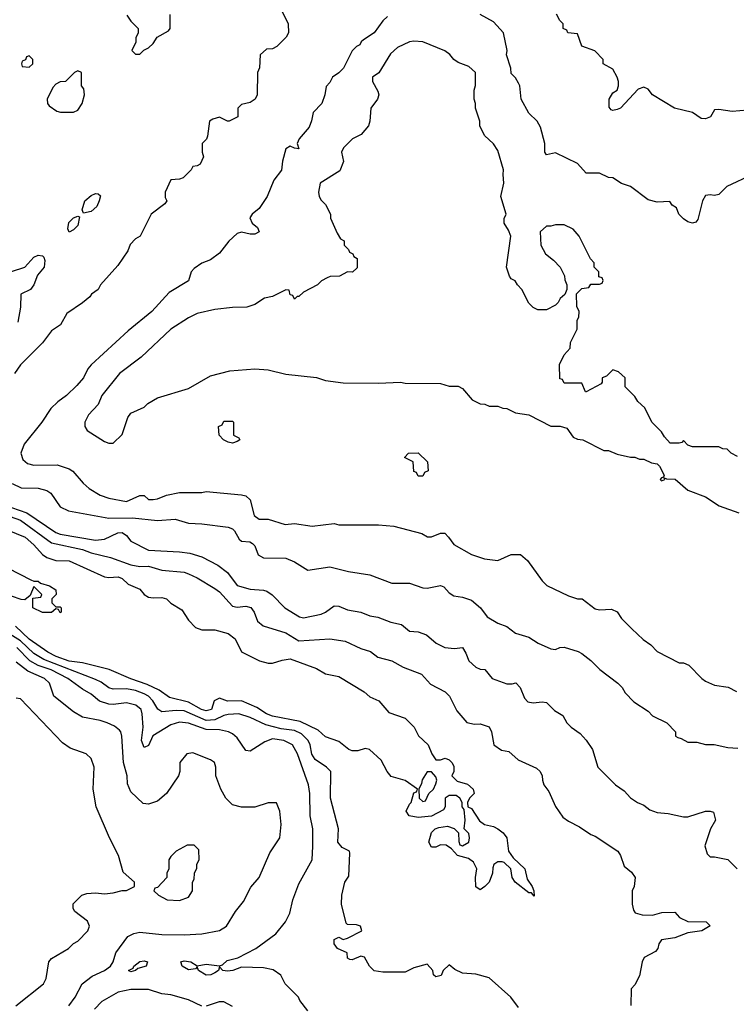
# Model space of a CAD drawing. Header units: inches. Extents: x 2348341 to 2479810, y 460419 to 613669.
# Tile 430 of 656: x 2420347 to 2423589, y 523517 to 527969. Entities that reach past the tile are written whole.
import ezdxf

# ---------------------------------------------------------------- set-up
doc = ezdxf.new("R2010")
doc.units = ezdxf.units.IN
doc.header["$MEASUREMENT"] = 0
doc.layers.add('C4522', color=7, linetype='Continuous')

msp = doc.modelspace()

# ---------------------------------------------------------------- linework, layer by layer
at = {"layer": 'C4522', "color": 2}
for points, elevation in [([(2421532, 528010), (2421561, 527950), (2421562, 527910), (2421552, 527890), (2421510, 527848), (2421490, 527838), (2421463.6, 527836.4), (2421434, 527810), (2421431.6, 527751.6), (2421422, 527730), (2421421, 527630), (2421412, 527610), (2421390, 527595.3), (2421350, 527586), (2421334, 527570), (2421334, 527530), (2421294, 527510), (2421286, 527510), (2421250, 527528.7), (2421219.8, 527520.2), (2421204.7, 527510), (2421196.9, 527443.1), (2421191.3, 527428.7), (2421172, 527410), (2421172, 527370), (2421178, 527350), (2421163.6, 527316.4), (2421150, 527308), (2421130, 527306), (2421122, 527290), (2421085.4, 527254.6), (2421070, 527248), (2421030, 527246), (2421004.7, 527190), (2421005.4, 527165.4), (2421012, 527150), (2421003.6, 527136.4), (2420942, 527090), (2420892, 526990), (2420870, 526978), (2420846.4, 526953.6), (2420835.3, 526924.7), (2420790, 526858), (2420712, 526770), (2420702, 526750), (2420671.3, 526728.7), (2420663.6, 526716.4), (2420630.9, 526689.1), (2420559.6, 526640.4), (2420530.7, 526589.3), (2420490, 526562), (2420450, 526508.7), (2420350, 526408.7), (2420322.8, 526370)], 78), ([(2420832, 527990), (2420850, 527962), (2420882, 527930), (2420882, 527910), (2420872.7, 527887.3), (2420872, 527868), (2420854, 527830), (2420870, 527814), (2420890, 527814), (2420908, 527832), (2420930, 527842), (2420950, 527862), (2420968.9, 527891.1), (2421020.4, 527919.6), (2421028, 527930), (2421027.3, 527992.7)], 78), ([(2423662, 527270), (2423545.2, 527214.8), (2423510, 527179), (2423490, 527174), (2423470, 527177.2), (2423450, 527174), (2423436.3, 527150), (2423414.8, 527065.2), (2423406, 527054), (2423390.6, 527049.4), (2423370, 527056), (2423350, 527069), (2423329.2, 527090), (2423318, 527118), (2423298, 527130), (2423287.3, 527147.3), (2423230, 527144), (2423190, 527155.3), (2423110, 527215.3), (2423070, 527228.7), (2423030, 527254), (2423010, 527255.3), (2422970, 527275.3), (2422910, 527275.3), (2422870, 527319), (2422770, 527368), (2422730, 527358), (2422722, 527370), (2422722, 527410), (2422703.1, 527483.1), (2422688, 527510), (2422650, 527546), (2422615.3, 527610), (2422608.7, 527670), (2422603.1, 527683.1), (2422590, 527706), (2422570, 527726), (2422569.2, 527750), (2422549.5, 527810), (2422552.7, 527830), (2422536, 527910), (2422490, 527959.3), (2422430, 527993.2)], 82), ([(2423639.6, 527560.4), (2423570, 527554), (2423510, 527564), (2423490, 527562), (2423471.3, 527530), (2423450, 527520.9), (2423430, 527522.7), (2423390, 527549), (2423309.3, 527569.3), (2423210, 527629.2), (2423190, 527655.3), (2423170, 527664), (2423144.9, 527655.1), (2423064.7, 527570), (2423050, 527562.7), (2423030, 527559), (2423022, 527562), (2423014, 527574), (2423014, 527610), (2423030, 527638), (2423048.9, 527651.1), (2423055.3, 527670), (2423055.3, 527690), (2423049.1, 527709.1), (2423030, 527746), (2422986, 527770), (2422986, 527790), (2422948.7, 527828.7), (2422889.3, 527849.3), (2422870, 527906), (2422826, 527910), (2422822, 527922), (2422806, 527930), (2422806, 527950), (2422790, 527966), (2422774.6, 527994.6)], 78), ([(2422010, 527984), (2421990, 527964), (2421950, 527909.3), (2421901.4, 527878.6), (2421891.3, 527870), (2421884.7, 527855.3), (2421870, 527848), (2421850.9, 527829.1), (2421811, 527750), (2421790, 527728.7), (2421762, 527710), (2421750, 527686), (2421732.7, 527667.3), (2421727.3, 527630), (2421713.4, 527590), (2421674.8, 527550), (2421667.5, 527512.5), (2421655.9, 527484.1), (2421611.3, 527430), (2421602, 527410), (2421610, 527386), (2421590, 527388), (2421570, 527398), (2421550, 527386), (2421534.8, 527330), (2421530.7, 527289.3), (2421496.9, 527243.1), (2421466, 527170), (2421430, 527115.3), (2421398, 527090), (2421387.1, 527072.9), (2421398.8, 527050), (2421422.8, 527030), (2421430.5, 527009.5), (2421410, 526999.3), (2421390, 526999.3), (2421350, 527009), (2421330, 527002), (2421292.8, 526967.2), (2421250, 526914), (2421210, 526884), (2421170, 526868.7), (2421135.3, 526844.7), (2421122, 526830), (2421110, 526788.7), (2421023.5, 526736.5), (2420944.7, 526650), (2420836.8, 526563.2), (2420670, 526409), (2420654.8, 526390), (2420634.8, 526350), (2420604.5, 526315.5), (2420558, 526270), (2420518.5, 526241.5), (2420488.1, 526211.9), (2420446.8, 526150), (2420366.8, 526050), (2420351, 526010), (2420361.4, 525981.4), (2420382.5, 525962.5), (2420410, 525954.8), (2420515.9, 525955.9), (2420570, 525938.8), (2420587.5, 525927.5), (2420633.7, 525873.7), (2420661, 525850), (2420710, 525819.1), (2420750, 525805.5), (2420830, 525790.4), (2420890, 525817.3), (2420910, 525817.3), (2420930, 525800.5), (2420950, 525800.5), (2420970, 525803), (2421010, 525819.1), (2421070, 525830.8), (2421170, 525831.3), (2421190, 525836), (2421350, 525821), (2421370, 525816), (2421390, 525798), (2421408.1, 525728.1), (2421430, 525711), (2421470, 525711.3), (2421547.1, 525687.1), (2421590, 525690.8), (2421670, 525678.8), (2421770, 525691), (2421790, 525686), (2421970, 525686), (2422039.8, 525679.8), (2422166.4, 525646.4), (2422191, 525631), (2422210, 525630.8), (2422250, 525648), (2422270, 525647.3), (2422287.3, 525630), (2422310, 525596), (2422390, 525551), (2422450, 525531.3), (2422510, 525524.7), (2422570, 525551.3), (2422611.6, 525551.6), (2422643.6, 525523.6), (2422710, 525432), (2422731.1, 525411.1), (2422830, 525364.7), (2422870, 525351), (2422892, 525350), (2422950, 525304.7), (2422970, 525301), (2423023.6, 525303.6), (2423050, 525292), (2423070, 525262), (2423115.3, 525215.3), (2423167.1, 525167.1), (2423202, 525142), (2423230, 525112), (2423330, 525062), (2423350, 525062), (2423374, 525050), (2423432, 524990), (2423450, 524978), (2423490, 524961), (2423551.1, 524951.1), (2423590, 524932)], 82), ([(2423594.6, 525994.6), (2423566, 526010), (2423547.3, 526027.3), (2423528.4, 526028.4), (2423510, 526038), (2423390, 526038), (2423370, 526046), (2423350, 526066), (2423342, 526058), (2423330, 526055.3), (2423290, 526054), (2423263.1, 526083.1), (2423250, 526106), (2423206, 526150), (2423174.6, 526214.6), (2423143.1, 526243.1), (2423130, 526266), (2423086, 526310), (2423086, 526350), (2423056.4, 526376.4), (2423030, 526386), (2423002, 526358), (2422982, 526350), (2422982, 526330), (2422976.9, 526323.1), (2422910, 526286), (2422906, 526286), (2422890, 526326), (2422810, 526326), (2422802, 526342), (2422790, 526346), (2422788, 526410), (2422810, 526454), (2422836.4, 526483.6), (2422838, 526510), (2422868, 526570), (2422868, 526610), (2422876.4, 526623.6), (2422878, 526650), (2422867.3, 526672.7), (2422866, 526730), (2422890, 526754), (2422922, 526758), (2422930, 526774), (2422970, 526774), (2422982, 526778), (2422986, 526790), (2422982, 526802), (2422967.3, 526807.3), (2422966, 526830), (2422946, 526850), (2422946, 526870), (2422928.4, 526888.4), (2422878, 526990), (2422850, 527022), (2422810, 527042), (2422770, 527042), (2422750, 527035.3), (2422730, 527035.3), (2422702, 527010), (2422704.7, 526950), (2422724.7, 526910), (2422762, 526882), (2422792, 526850), (2422811.6, 526811.6), (2422812.7, 526792.7), (2422822, 526770), (2422822, 526750), (2422812.7, 526727.3), (2422791.6, 526708.4), (2422782, 526690), (2422770, 526678), (2422730, 526658), (2422690, 526658), (2422670, 526668), (2422650, 526688), (2422618, 526750), (2422598, 526770), (2422588.4, 526788.4), (2422570, 526798), (2422562, 526810), (2422549, 526850), (2422568.7, 526990), (2422558, 527018), (2422538, 527050), (2422538, 527070), (2422548, 527090), (2422524, 527170), (2422537.2, 527230), (2422533.2, 527270), (2422536, 527290), (2422510, 527378), (2422490, 527408), (2422450, 527446), (2422428.7, 527490), (2422428.7, 527510), (2422408.7, 527570), (2422408.7, 527590), (2422402, 527610), (2422402, 527650), (2422408.4, 527671.6), (2422408, 527730), (2422378, 527758), (2422330, 527775.3), (2422310, 527789), (2422292, 527812), (2422270, 527829), (2422170, 527869), (2422130, 527872.7), (2422110, 527869.2), (2422055.9, 527844.1), (2422024.5, 527815.5), (2421970.7, 527729.3), (2421942, 527710), (2421942, 527690), (2421966.4, 527646.4), (2421971, 527630), (2421966, 527610), (2421934.8, 527570), (2421931.3, 527510), (2421924.7, 527490), (2421892, 527450), (2421852, 527430), (2421812, 527390), (2421802, 527370), (2421811.1, 527328.9), (2421794.4, 527285.6), (2421706, 527230), (2421698, 527190), (2421702, 527170), (2421710, 527154), (2421730, 527134), (2421752, 527090), (2421752.7, 527072.7), (2421783.6, 527003.6), (2421798, 526978), (2421814, 526970), (2421814, 526950), (2421834, 526930), (2421838, 526918), (2421854, 526910), (2421858, 526898), (2421874, 526890), (2421872.7, 526847.3), (2421852, 526828), (2421830, 526828.7), (2421794, 526810), (2421751.6, 526808.4), (2421738, 526802), (2421711.6, 526788.4), (2421694, 526770), (2421630, 526738), (2421610, 526718), (2421602, 526718), (2421590, 526706), (2421582, 526722), (2421570, 526726), (2421566, 526746), (2421550, 526748), (2421490, 526718), (2421454, 526710), (2421410, 526682), (2421374, 526670), (2421310, 526668.7), (2421230, 526659), (2421150, 526641.2), (2421110, 526621.2), (2421030, 526569.3), (2420896.1, 526443.9), (2420798.8, 526370), (2420718.8, 526270), (2420701, 526230), (2420658, 526182), (2420642, 526150), (2420642, 526130), (2420651.6, 526111.6), (2420730, 526062), (2420750, 526054), (2420770, 526054), (2420810, 526094), (2420835.3, 526170), (2420849.4, 526190.6), (2420910, 526218), (2420926.3, 526233.7), (2420970, 526258.8), (2421110, 526301), (2421210, 526358.8), (2421298, 526382), (2421410, 526390.8), (2421470, 526386.8), (2421550, 526366.8), (2421690, 526351), (2421730, 526338), (2421810, 526326.8), (2421970, 526326), (2422070, 526331), (2422090, 526326), (2422250, 526324.7), (2422290, 526312), (2422330, 526312), (2422350, 526302), (2422394, 526250), (2422430, 526232), (2422451.6, 526231.6), (2422470, 526222), (2422510, 526222), (2422532.7, 526212.7), (2422550, 526212), (2422590, 526192), (2422650, 526182), (2422750, 526132), (2422791.3, 526131.3), (2422822, 526122), (2422850, 526082), (2422870, 526072), (2422894, 526070), (2422990, 526022), (2423010, 526022), (2423050, 526004.7), (2423110, 525992), (2423130, 525992), (2423150, 525982), (2423170, 525982), (2423205.4, 525965.4), (2423230, 525961), (2423241, 525950), (2423262, 525910), (2423259.6, 525900.4), (2423250, 525898), (2423244.7, 525890), (2423250, 525884.7), (2423266, 525890), (2423262, 525898), (2423272.7, 525892.7), (2423311.6, 525891.6), (2423370, 525842), (2423450, 525811.3), (2423511.1, 525771.1), (2423599.8, 525739.8)], 86), ([(2420309.1, 526830.9), (2420369.3, 526850.7), (2420410, 526896), (2420430, 526904.7), (2420450, 526902), (2420456, 526896), (2420459.8, 526879.8), (2420458, 526850), (2420426.4, 526813.6), (2420410.8, 526770), (2420394.8, 526750), (2420351.3, 526728.7), (2420350.7, 526670), (2420337.6, 526602.4)], 74), ([(2420312.3, 525872.3), (2420353.2, 525853.2), (2420430, 525850.6), (2420470, 525840.7), (2420487.9, 525827.9), (2420530, 525766), (2420567.9, 525747.9), (2420750, 525714.9), (2420856.7, 525716.7), (2420970, 525704.9), (2421050, 525710.6), (2421110, 525693.4), (2421170.5, 525690.5), (2421290, 525674), (2421310, 525666.8), (2421318.4, 525658.4), (2421339.9, 525619.9), (2421350, 525610.7), (2421388.1, 525608.1), (2421400.4, 525600.4), (2421410.5, 525590), (2421426, 525550), (2421450, 525536), (2421550, 525534.8), (2421590, 525518), (2421650, 525481), (2421750, 525494.8), (2421833.7, 525473.7), (2421930, 525458.8), (2422030, 525422), (2422110, 525421), (2422170, 525401), (2422190, 525398.8), (2422250, 525411), (2422265.4, 525405.4), (2422290, 525378), (2422310, 525364.7), (2422350, 525358), (2422390, 525344.7), (2422430.7, 525310.7), (2422462, 525270), (2422510, 525241), (2422550, 525226), (2422590, 525196), (2422650, 525178), (2422692, 525150), (2422750, 525124.7), (2422770, 525121), (2422790, 525131), (2422810, 525132), (2422872.5, 525112.5), (2422890, 525102.8), (2422930, 525071.3), (2422970.9, 525030.9), (2423052, 524970), (2423072, 524950), (2423085.4, 524925.4), (2423125.4, 524885.4), (2423190, 524842), (2423210, 524822), (2423274, 524790), (2423314, 524750), (2423314, 524730), (2423323.6, 524723.6), (2423339.6, 524719.6), (2423370, 524702), (2423410, 524702), (2423450, 524692), (2423488.4, 524691.6), (2423550, 524678), (2423595.3, 524675.3)], 78), ([(2420310, 525764), (2420379, 525739), (2420510.8, 525650), (2420530, 525643.1), (2420690, 525615.5), (2420730, 525620.5), (2420790, 525648.5), (2420810.3, 525650.3), (2420830, 525637.3), (2420850, 525610.8), (2420930, 525570.8), (2421070, 525563.8), (2421116.7, 525556.7), (2421170, 525540.7), (2421243.4, 525503.4), (2421286.8, 525470), (2421330.3, 525410.3), (2421390, 525394), (2421450, 525390.4), (2421464.7, 525384.7), (2421488.5, 525368.5), (2421546, 525310), (2421612, 525270), (2421630, 525265.5), (2421710, 525282), (2421730, 525290.6), (2421770, 525318.8), (2421790, 525317.3), (2421830, 525300.7), (2421890, 525290.8), (2421930, 525274), (2421967.1, 525267.1), (2422025.2, 525245.2), (2422074.4, 525234.4), (2422110, 525204.7), (2422150, 525201), (2422187.5, 525187.5), (2422231.3, 525150), (2422270, 525130.8), (2422314, 525126), (2422350, 525131.3), (2422365.4, 525105.4), (2422378, 525070), (2422410, 525042), (2422430, 525032), (2422451.3, 525031.3), (2422484.7, 524990), (2422550, 524966.8), (2422574, 524966), (2422590.7, 524970.7), (2422611.3, 524950), (2422630, 524902), (2422644.9, 524884.9), (2422670, 524881), (2422710, 524884.7), (2422730, 524882), (2422765.4, 524845.4), (2422803.6, 524823.6), (2422822, 524790), (2422842, 524770), (2422882, 524742), (2422910, 524712), (2422938, 524670), (2422962, 524590), (2423042, 524510), (2423082, 524482), (2423110, 524451.3), (2423142, 524430), (2423170, 524418), (2423196.9, 524396.9), (2423230, 524384.7), (2423279.8, 524379.8), (2423350, 524364.7), (2423370, 524364.7), (2423449.3, 524390.7), (2423470.8, 524390.8), (2423485.4, 524385.4), (2423494.8, 524350), (2423471.3, 524310), (2423446.4, 524233.6), (2423456.9, 524196.9), (2423470, 524184.7), (2423490, 524184.7), (2423550, 524172), (2423592, 524130)], 74), ([(2420302.9, 525722.9), (2420350, 525706.5), (2420490, 525604.2), (2420630, 525573.8), (2420670, 525558.3), (2420757.3, 525537.3), (2420850, 525503.7), (2420890, 525497.6), (2420930, 525498.4), (2420990, 525480.7), (2421090, 525470.6), (2421110, 525464), (2421150, 525446), (2421230, 525397.3), (2421250, 525382), (2421310, 525317.3), (2421330, 525313.4), (2421370, 525317.1), (2421392.1, 525312.1), (2421407.7, 525290), (2421422.8, 525250), (2421448.1, 525228.1), (2421550, 525197.1), (2421610, 525160.4), (2421750, 525170.5), (2421818.5, 525158.5), (2421890, 525126.8), (2421933, 525113), (2421967.1, 525087.1), (2422030, 525070.8), (2422081.1, 525041.1), (2422164.7, 525010), (2422204.5, 524964.5), (2422271.3, 524930), (2422291.3, 524910), (2422324.5, 524844.5), (2422370, 524792), (2422403.5, 524783.5), (2422430, 524786), (2422470, 524772), (2422481, 524750), (2422492, 524690), (2422527.1, 524667.1), (2422559.8, 524659.8), (2422602, 524622), (2422685.4, 524585.4), (2422702, 524570), (2422710.9, 524550.9), (2422711.3, 524530), (2422718, 524510), (2422739.8, 524479.8), (2422771.1, 524411.1), (2422803.5, 524363.5), (2422830, 524344.7), (2422879.8, 524319.8), (2422930, 524284.7), (2422950, 524278), (2423052, 524210), (2423064.7, 524190), (2423082, 524142), (2423114.8, 524114.8), (2423131.3, 524090), (2423126, 524050), (2423118, 524030), (2423118, 523970), (2423123.6, 523943.6), (2423131.3, 523931.3), (2423162, 523922), (2423210, 523921), (2423251.6, 523931.6), (2423310, 523934), (2423332, 523910), (2423370, 523891), (2423452, 523890), (2423470, 523872), (2423432, 523850), (2423370, 523840.9), (2423310, 523818.4), (2423250, 523808), (2423238, 523790), (2423234, 523770), (2423223.6, 523756.4), (2423171.6, 523728.4), (2423162, 523710), (2423150, 523646), (2423130, 523606), (2423112.7, 523587.3), (2423111.6, 523511.6)], 70), ([(2420290, 525663), (2420370.6, 525630), (2420410, 525595.5), (2420450, 525550.5), (2420470, 525537.1), (2420510, 525524.4), (2420570, 525523), (2420730, 525450.6), (2420750, 525447.3), (2420792, 525450), (2420810, 525442.8), (2420837.5, 525417.5), (2420890, 525394.8), (2420910, 525371), (2420930, 525358.8), (2420950, 525354.8), (2420990, 525356), (2421010, 525351), (2421030.7, 525330.7), (2421080.5, 525300.5), (2421110, 525254.8), (2421141.3, 525221.3), (2421170, 525210.6), (2421230, 525211), (2421290, 525194), (2421320.7, 525170), (2421350.6, 525110.6), (2421431.3, 525070), (2421470, 525059.1), (2421490, 525059.1), (2421534, 525074), (2421570, 525079.1), (2421690, 525036), (2421730, 525011.3), (2421790, 524998.8), (2421904.7, 524930), (2421930, 524906.8), (2421972, 524890), (2422016.9, 524836.9), (2422090.6, 524810.6), (2422131, 524770), (2422151.3, 524731.3), (2422194, 524690), (2422211.3, 524650), (2422230, 524622), (2422250, 524622), (2422270.9, 524630.9), (2422290, 524622), (2422302, 524610), (2422310, 524594), (2422311, 524570), (2422302, 524550), (2422326.4, 524526.4), (2422373.2, 524513.2), (2422398, 524490), (2422402, 524470), (2422382, 524450), (2422372, 524430), (2422374, 524410), (2422390, 524402), (2422426.8, 524346.8), (2422450, 524331), (2422490, 524321), (2422510, 524311), (2422533.2, 524293.2), (2422550.6, 524270.6), (2422558, 524210), (2422579.8, 524179.8), (2422632, 524130), (2422642.8, 524082.8), (2422664.7, 524050), (2422672, 524030), (2422674, 524006), (2422662, 524022), (2422650, 524022), (2422588.7, 524070), (2422575.3, 524090), (2422568, 524130), (2422539, 524159), (2422530, 524162), (2422510, 524162), (2422492, 524150), (2422486.4, 524133.6), (2422486, 524110), (2422471.3, 524070), (2422450.7, 524049.3), (2422430, 524035.3), (2422410, 524048), (2422408.7, 524090), (2422414, 524130), (2422400.4, 524160.4), (2422376.4, 524176.4), (2422328, 524190), (2422300.4, 524220.4), (2422276.4, 524236.4), (2422250, 524238), (2422230, 524228), (2422210, 524228), (2422198, 524250), (2422210, 524294), (2422226, 524310), (2422243.1, 524316.9), (2422282, 524322), (2422312.7, 524312.7), (2422332, 524292), (2422332.7, 524252.7), (2422338, 524238), (2422350, 524234), (2422378, 524250), (2422382, 524270), (2422378, 524290), (2422358, 524310), (2422362, 524350), (2422358, 524398), (2422348, 524410), (2422348, 524430), (2422338, 524450), (2422322, 524462), (2422290, 524462), (2422272, 524450), (2422271.3, 524410), (2422263.6, 524396.4), (2422210, 524368), (2422150, 524362), (2422109.3, 524369.3), (2422095.3, 524390), (2422110, 524422), (2422118, 524430), (2422130, 524474), (2422142, 524478), (2422146, 524490), (2422090, 524529), (2422027.2, 524547.2), (2422009.5, 524569.5), (2421981.5, 524621.5), (2421928.9, 524668.9), (2421910, 524674), (2421876.3, 524663.7), (2421850, 524663.7), (2421835.3, 524670), (2421790, 524706), (2421730, 524726), (2421696.9, 524756.9), (2421616.2, 524796.2), (2421490, 524819.7), (2421463.7, 524830), (2421419.6, 524859.6), (2421350, 524889.7), (2421287.2, 524887.2), (2421250, 524901.2), (2421226, 524890), (2421214, 524850), (2421190, 524844.4), (2421169.4, 524850), (2421110, 524883.5), (2421024.6, 524904.6), (2420977.6, 524937.6), (2420924, 524964), (2420849, 524989), (2420750.9, 525030.9), (2420630, 525061.1), (2420570, 525068.8), (2420512.3, 525090), (2420474, 525110), (2420390, 525168.6), (2420327, 525227)], 66), ([(2420294, 525490), (2420396.9, 525436.9), (2420410, 525431.3), (2420430, 525431), (2420441, 525421), (2420482, 525410), (2420510, 525391.3), (2420512, 525370), (2420492, 525350), (2420492.7, 525332.7), (2420510, 525314), (2420530, 525314), (2420534, 525310), (2420534, 525290), (2420530, 525288), (2420522, 525302), (2420510, 525306), (2420491.1, 525288.9), (2420450, 525288.7), (2420406, 525310), (2420406, 525354), (2420442, 525358), (2420446, 525370), (2420410, 525406), (2420394, 525366), (2420370, 525346), (2420352.7, 525347.3), (2420310, 525362)], 62), ([(2422603.1, 523503.1), (2422568.7, 523550), (2422470, 523637.2), (2422410, 523653.2), (2422350, 523658), (2422314.6, 523674.6), (2422290, 523695.3), (2422262, 523670), (2422253.2, 523646.8), (2422230, 523642), (2422218, 523650), (2422215.3, 523670), (2422190, 523698), (2422130, 523682), (2422090, 523662), (2421990, 523662), (2421950, 523668), (2421929.1, 523689.1), (2421906, 523730), (2421890, 523735.3), (2421850, 523718), (2421840.4, 523720.4), (2421830, 523726), (2421828, 523750), (2421784, 523770), (2421768.7, 523790), (2421769.5, 523810.5), (2421790, 523820.7), (2421810, 523811), (2421830, 523816), (2421894, 523850), (2421888, 523870), (2421870, 523877.2), (2421830, 523878), (2421824, 523884), (2421802, 523970), (2421804, 524010), (2421818, 524070), (2421836.4, 524096.4), (2421840.4, 524200.4), (2421838, 524210), (2421806, 524226), (2421785.2, 524250), (2421789.2, 524310), (2421752.8, 524450), (2421754, 524570), (2421735.3, 524590), (2421683.9, 524623.9), (2421668.8, 524648.8), (2421660.4, 524690), (2421651.1, 524710), (2421620.9, 524740.9), (2421590, 524755), (2421530, 524762.8), (2421460.7, 524780.7), (2421390, 524814.7), (2421338, 524830), (2421290, 524827.6), (2421270, 524823.1), (2421230, 524804.1), (2421190, 524800.3), (2421090, 524843.9), (2421054.3, 524845.7), (2420990, 524839.5), (2420971.3, 524851.3), (2420949.6, 524890), (2420929.5, 524910), (2420910, 524921.1), (2420870, 524936.4), (2420830, 524944), (2420770, 524942.4), (2420750, 524947.6), (2420714.5, 524974.5), (2420690, 524986.3), (2420455.9, 525075.9), (2420410, 525103.9), (2420350, 525160.3), (2420270, 525209.8)], 70), ([(2421650, 523488), (2421614.6, 523534.6), (2421608, 523550), (2421548, 523610), (2421528.4, 523648.4), (2421492.9, 523672.9), (2421450, 523682), (2421350, 523684.7), (2421310.2, 523669.8), (2421286.7, 523666.7), (2421266, 523670), (2421250, 523686), (2421246, 523670), (2421230, 523659.3), (2421211.3, 523650), (2421190, 523649.7), (2421155.3, 523670), (2421150, 523686), (2421142, 523678), (2421110, 523673.2), (2421081.2, 523690), (2421075.3, 523710), (2421090, 523714), (2421121, 523710), (2421150, 523690.7), (2421190, 523698.7), (2421250, 523690.7), (2421263.7, 523696.3), (2421285.2, 523714.8), (2421332.9, 523727.1), (2421415.3, 523770), (2421504.7, 523835.3), (2421549, 523890), (2421569, 523930), (2421582, 523990), (2421610, 524062), (2421669.3, 524170), (2421672.1, 524232.1), (2421672.3, 524310), (2421661.2, 524370), (2421659.3, 524470), (2421652.7, 524510), (2421603.7, 524650), (2421581.2, 524690), (2421542, 524710), (2421490, 524717.6), (2421455.6, 524704.4), (2421390, 524661.2), (2421370, 524665.2), (2421330, 524722.7), (2421310, 524740.9), (2421291, 524749), (2421250, 524758.4), (2421190, 524759.7), (2421110, 524788.3), (2421070, 524793.7), (2421030, 524780.5), (2420948.2, 524731.8), (2420930, 524688), (2420910, 524678), (2420897.2, 524710), (2420905.6, 524770), (2420900.5, 524830), (2420895.6, 524850), (2420872.7, 524870), (2420830, 524880.5), (2420770, 524873.3), (2420750, 524875.1), (2420708.2, 524888.2), (2420670, 524919.3), (2420630, 524942), (2420565.1, 524990), (2420489.1, 525029.1), (2420430, 525049.8), (2420393, 525070), (2420334, 525130)], 74), ([(2420569.3, 523510), (2420597.2, 523550), (2420628.7, 523610), (2420675.1, 523644.9), (2420730, 523670.5), (2420758, 523690), (2420769.3, 523710), (2420781.2, 523750), (2420836.5, 523823.5), (2420863.2, 523836.8), (2420890, 523842.8), (2420990, 523833.4), (2421090, 523830.8), (2421170, 523836), (2421250, 523851), (2421282, 523870), (2421323.2, 523936.8), (2421358.6, 523981.4), (2421392.9, 524047.1), (2421429.4, 524090.6), (2421478.6, 524201.4), (2421524, 524270), (2421529.2, 524330), (2421524, 524390), (2421508, 524428), (2421470, 524428.7), (2421410, 524409), (2421350, 524409.2), (2421310, 524419), (2421279, 524450), (2421257.2, 524490), (2421234, 524550), (2421234, 524590), (2421228, 524610), (2421210, 524622), (2421130, 524654), (2421102, 524650), (2421071.3, 524610), (2421071.3, 524570), (2421064.7, 524550), (2421011.3, 524470), (2420970, 524435.3), (2420930, 524422), (2420904.7, 524424.7), (2420850, 524478), (2420834, 524514), (2420832.3, 524550), (2420816.2, 524610), (2420809.2, 524730), (2420804, 524750), (2420797.5, 524757.5), (2420775.6, 524775.6), (2420742, 524790), (2420710, 524800.7), (2420630, 524816), (2420590, 524839.5), (2420500.9, 524910), (2420480.9, 524970), (2420459.3, 524990), (2420383.9, 525023.9), (2420330, 525063.6)], 78), ([(2420328.7, 523510), (2420454, 523610), (2420465.6, 523634.4), (2420479, 523710), (2420490, 523724.7), (2420568, 523770), (2420590, 523792), (2420610, 523802), (2420655.3, 523850), (2420662, 523870), (2420653.6, 523893.6), (2420596.4, 523936.4), (2420588.7, 523950), (2420589.1, 523970.9), (2420628, 524010), (2420650, 524018), (2420690, 524021), (2420730, 524016), (2420770, 524021), (2420810, 524032), (2420830, 524032), (2420866, 524050), (2420866, 524070), (2420814.6, 524114.6), (2420794, 524190), (2420753.2, 524270), (2420693.2, 524410), (2420679.3, 524490), (2420684, 524590), (2420670, 524628), (2420648, 524650), (2420575.5, 524675.5), (2420540.1, 524700.1), (2420350, 524898), (2420330, 524902)], 82), ([(2421170, 523509), (2421110, 523537.2), (2421030, 523559.3), (2420990, 523565.2), (2420930, 523584), (2420850, 523584), (2420792.5, 523572.5), (2420718.8, 523530), (2420685.3, 523494.7)], 78), ([(2421310, 523508), (2421270, 523528.7), (2421248.4, 523528.4), (2421190, 523509)], 78)]:
    msp.add_lwpolyline(points, dxfattribs=dict(at, elevation=elevation))
for points, elevation in [([(2420390, 527806), (2420378, 527802), (2420372.7, 527787.3), (2420358, 527782), (2420354, 527770), (2420358, 527758), (2420390, 527754), (2420406, 527770), (2420406, 527790)], 78), ([(2420610, 527738), (2420594, 527730), (2420554, 527690), (2420530, 527688), (2420510, 527678), (2420496.9, 527663.1), (2420471.3, 527610), (2420472, 527590), (2420479.6, 527579.6), (2420515.3, 527555.3), (2420530.9, 527550.9), (2420589.3, 527550.7), (2420610, 527561), (2420629.2, 527590), (2420639, 527630), (2420636.4, 527656.4), (2420626, 527670), (2420626, 527730)], 78), ([(2420635.3, 527095.3), (2420629.2, 527109.2), (2420641.3, 527150), (2420670, 527174.9), (2420690, 527183), (2420702, 527182), (2420712.7, 527172.7), (2420706.4, 527150), (2420694.8, 527125.2), (2420670, 527101.6)], 74), ([(2420570, 527009.2), (2420563.7, 527023.7), (2420568.3, 527051.7), (2420590, 527074), (2420610, 527081), (2420617.3, 527077.3), (2420610, 527039), (2420590, 527019.3)], 74), ([(2421310, 526055.3), (2421290, 526059), (2421268.7, 526070), (2421248.7, 526090), (2421246, 526130), (2421262, 526138), (2421270, 526154), (2421310, 526154), (2421314, 526150), (2421314, 526090), (2421338, 526078), (2421342, 526070), (2421330, 526062)], 82), ([(2422150, 525906), (2422142, 525922), (2422130, 525926), (2422126, 525970), (2422088, 525990), (2422106, 526010), (2422150, 526011), (2422192, 525970), (2422194, 525930), (2422178, 525922), (2422170, 525906)], 82), ([(2422210, 524568), (2422190, 524568), (2422167.1, 524532.9), (2422164.7, 524515.3), (2422152, 524490), (2422154, 524450), (2422170, 524434), (2422182, 524438), (2422198, 524470), (2422218, 524490), (2422230, 524514), (2422234, 524530), (2422230, 524546)], 66), ([(2421136.4, 524236.4), (2421103.6, 524236.4), (2421054, 524210), (2421030, 524186), (2421022, 524170), (2421022, 524130), (2421012, 524110), (2421012, 524090), (2420970, 524046), (2420958, 524042), (2420954, 524030), (2420974, 524010), (2421014, 523990), (2421070, 523986), (2421110, 524002), (2421128, 524030), (2421128, 524070), (2421136.4, 524083.6), (2421138, 524110), (2421147.3, 524132.7), (2421148.4, 524151.6), (2421158, 524170), (2421156.4, 524216.4)], 82), ([(2420850, 523664.5), (2420839, 523670), (2420859.5, 523680.5), (2420862.7, 523690), (2420889.8, 523710.2), (2420910, 523713.7), (2420924.7, 523710), (2420918.8, 523690), (2420881.6, 523678.4), (2420870, 523669.7)], 74)]:
    msp.add_lwpolyline(points, close=True, dxfattribs=dict(at, elevation=elevation))

doc.saveas('drawing.dxf')
